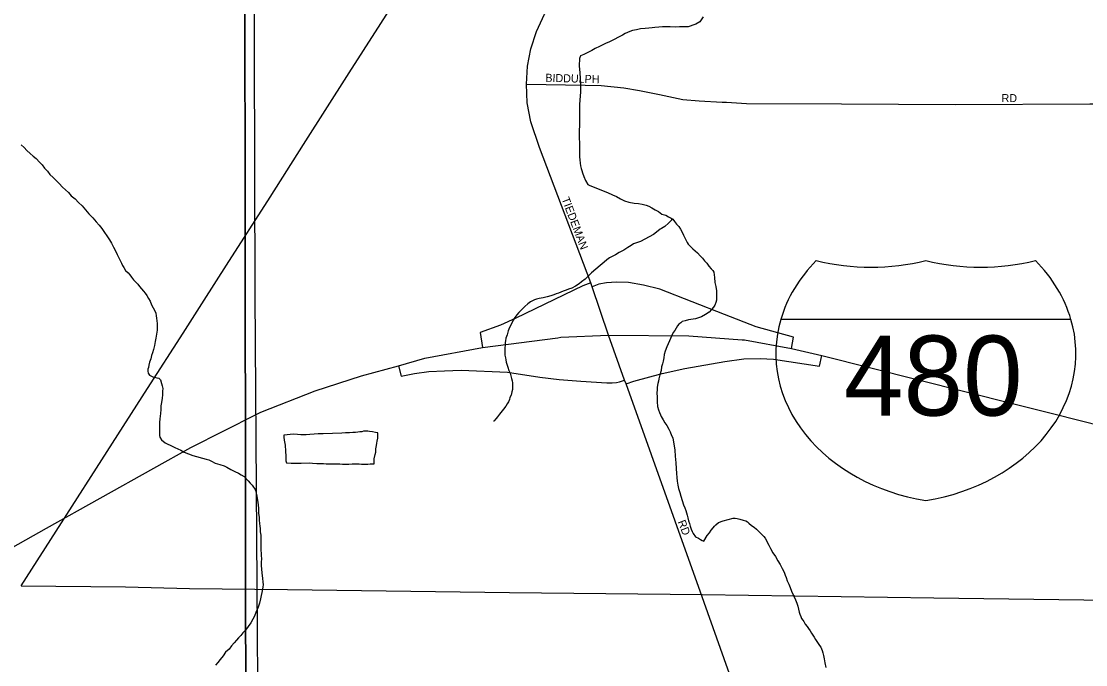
# Model space of a CAD drawing. Extents: x 2010165 to 2382125, y 1060529 to 1407316.
# Drawn here: x 2167540 to 2174190, y 1246885 to 1250908 of the extents above; entities that cross this region are included whole.
import ezdxf

# ---------------------------------------------------------------- set-up
doc = ezdxf.new("R2010")
doc.units = 0
for name, color, linetype in [('GM_X_City_Street', 7, 'Continuous'), ('GM_X_City_Street_Text', 7, 'Continuous'), ('GM_X_Corporation', 7, 'Continuous'), ('GM_X_Interchange_Ramps', 7, 'Continuous'), ('GM_X_Interstate_Location', 7, 'Continuous'), ('GM_X_Interstate_Route', 7, 'Continuous'), ('GM_X_Interstate_Shield', 7, 'Continuous'), ('GM_X_Minor_Lake', 7, 'Continuous'), ('GM_X_Minor_River', 7, 'Continuous'), ('GM_X_Rail_Line', 7, 'Continuous'), ('GM_X_Section', 7, 'Continuous')]:
    doc.layers.add(name, color=color, linetype=linetype)

msp = doc.modelspace()

# ---------------------------------------------------------------- linework, layer by layer
at = {"layer": 'GM_X_City_Street'}
for points in [[(2172010.2, 1246699), (2171783.6, 1247338.1), (2171318.1, 1248640.1), (2171309.4, 1248664.4), (2171208.6, 1248946.3), (2171106.6, 1249248.5), (2171098.3, 1249272.8), (2170777.6, 1250119.4), (2170723.7, 1250278.8), (2170700.5, 1250397), (2170696.8, 1250515.1), (2170703.1, 1250626.3), (2170723.7, 1250736.2), (2170759.6, 1250844.2), (2170808.5, 1250952.1), (2170880.4, 1251066.7), (2171422.5, 1251966.2), (2171804.6, 1252572.9), (2172546.1, 1253822), (2172692.4, 1254106.8)], [(2171946.1, 1250401.3), (2172071.3, 1250394.2), (2172664.7, 1250391.8), (2173376.7, 1250387.7), (2174216.2, 1250391.8), (2176561.5, 1250392.5), (2177456.2, 1250409.3), (2177649.6, 1250466.9), (2177797.5, 1250516.9), (2177950.1, 1250550.8), (2178086, 1250565), (2178317.9, 1250584.6)], [(2170696.8, 1250515.1), (2171063.6, 1250508.1)], [(2171063.6, 1250508.1), (2171163.4, 1250506.2), (2171305.2, 1250490.8), (2171402.5, 1250475.4), (2171526.7, 1250450.6), (2171673, 1250418.8), (2171775.2, 1250410), (2171918, 1250402.9), (2171946.1, 1250401.3)]]:
    msp.add_lwpolyline(points, dxfattribs=at)
at = {"layer": 'GM_X_Corporation'}
for points in [[(2178243.5, 1256230), (2178273.9, 1254049.9), (2178988.6, 1254041.4), (2179044, 1252487.4), (2180053, 1252484.1), (2180162.6, 1248220.7), (2178587.5, 1248189.9), (2178597.5, 1247483), (2178595.2, 1246321), (2172186.9, 1246201), (2169185, 1246165.7), (2168942.5, 1246165), (2168931.9, 1254641.4), (2170320.6, 1256015.7)], [(2168936.4, 1255849.6), (2168931.9, 1254641.4), (2168942.5, 1246165), (2166750.6, 1246155.4)]]:
    msp.add_lwpolyline(points, dxfattribs=at)
at = {"layer": 'GM_X_Interchange_Ramps'}
for points in [[(2171098.3, 1249272.8), (2171049.4, 1249254), (2170629.8, 1249050.9), (2170535, 1249006.9), (2170406.7, 1248961.5), (2170422.2, 1248868.5)], [(2172352.5, 1248861.4), (2172363.9, 1248933.5), (2172132.3, 1248996.7), (2171932.6, 1249074.6), (2171529.9, 1249233.7), (2171428.4, 1249257.4), (2171333.6, 1249274.3), (2171257.7, 1249275.9), (2171196.4, 1249273.5), (2171147.5, 1249264.2), (2171106.6, 1249248.5)], [(2171318.1, 1248640.1), (2171367.5, 1248658.2), (2171543.5, 1248705.6), (2171685.6, 1248736.1), (2171936, 1248780), (2172054.5, 1248797), (2172156, 1248800.4), (2172240.6, 1248796.1), (2172527.5, 1248751.7), (2172541, 1248818.8)], [(2169896.4, 1248754.4), (2169912.5, 1248688), (2169996.9, 1248705.6), (2170085.7, 1248717.7), (2170183.1, 1248722.5), (2170288, 1248725.9), (2170577.5, 1248714.1), (2170778.7, 1248681.9), (2170900.5, 1248668.4), (2171035.1, 1248657.8), (2171197.5, 1248647.7), (2171232.6, 1248646.5), (2171258.2, 1248648.8), (2171277.6, 1248652.8), (2171309.4, 1248664.4)]]:
    msp.add_lwpolyline(points, dxfattribs=at)
at = {"layer": 'GM_X_Interstate_Route'}
for points in [[(2169011.7, 1248451.8), (2169035.8, 1248464.1), (2169376.9, 1248596.2), (2169665.1, 1248690), (2169896.4, 1248754.4), (2170061.4, 1248800.5), (2170422.2, 1248868.5), (2170892.8, 1248929.6)], [(2170892.8, 1248929.6), (2170910.8, 1248931.9), (2171208.6, 1248946.3), (2171710.1, 1248941.4), (2172043.8, 1248916.3)], [(2172043.8, 1248916.3), (2172059.2, 1248915.2), (2172352.5, 1248861.4), (2172541, 1248818.8), (2173741.6, 1248515.6)], [(2173741.6, 1248515.6), (2173991.7, 1248452.4), (2174304.2, 1248373.4)], [(2168367.4, 1248113.2), (2168599.8, 1248243), (2169011.7, 1248451.8)], [(2165974.3, 1246946.8), (2166660.7, 1247185.1), (2167036.8, 1247371.1), (2167097.4, 1247401), (2167697.4, 1247739.1), (2168367.4, 1248113.2)]]:
    msp.add_lwpolyline(points, dxfattribs=at)
at = {"layer": 'GM_X_Interstate_Shield'}
msp.add_line((2174098, 1249044.1), (2172285, 1249044.1), dxfattribs=at)
msp.add_line((2174098, 1249044.1), (2172285, 1249044.1), dxfattribs=at)
for centre, start_param, end_param in [((2173425.8, 1248829.8), 2.47259, 2.911027), ((2172849, 1250307.9), 4.415841, 5.008937), ((2173533.9, 1250307.9), 4.415841, 5.008937), ((2172957.1, 1248829.8), 0.230566, 0.669003), ((2173425.8, 1248829.8), 2.911027, 4.511031), ((2172957.1, 1248829.8), 4.913747, 6.513751)]:
    msp.add_ellipse(centre, major_axis=(1171.9, 0), ratio=0.8, start_param=start_param, end_param=end_param, dxfattribs=at)
at = {"layer": 'GM_X_Minor_Lake'}
for points in [[(2169180.5, 1248320.5), (2169180.7, 1248308.5), (2169183.1, 1248288.4), (2169187.5, 1248268.4), (2169187.7, 1248258.4), (2169187.9, 1248248.4), (2169190.2, 1248228.4), (2169190.5, 1248212.3), (2169192.8, 1248196.3), (2169193.1, 1248184.3), (2169193.3, 1248172.2), (2169193.5, 1248160.2), (2169197.8, 1248146.2), (2169225.9, 1248144.8), (2169254, 1248145.3), (2169272, 1248145.6), (2169288.1, 1248145.9), (2169338.2, 1248146.9), (2169360.3, 1248145.3), (2169386.5, 1248143.8), (2169410.6, 1248142.3), (2169428.6, 1248142.6), (2169444.7, 1248140.9), (2169460.8, 1248141.2), (2169478.8, 1248141.6), (2169490.9, 1248141.8), (2169502.9, 1248140), (2169515, 1248140.2), (2169531, 1248140.6), (2169547.1, 1248138.8), (2169567.2, 1248139.2), (2169587.2, 1248139.6), (2169607.3, 1248140), (2169619.3, 1248140.2), (2169633.4, 1248140.5), (2169651.4, 1248140.8), (2169665.5, 1248139.1), (2169675.5, 1248139.3), (2169689.6, 1248139.6), (2169705.7, 1248137.9), (2169719.7, 1248140.1), (2169733.7, 1248140.4), (2169743.7, 1248140.6), (2169745.2, 1248172.8), (2169750.7, 1248198.9), (2169754.4, 1248213.1), (2169756, 1248235.2), (2169759.7, 1248255.3), (2169761.4, 1248269.4), (2169763.2, 1248283.5), (2169766.8, 1248301.6), (2169766.6, 1248311.6), (2169768.5, 1248321.7), (2169768.2, 1248333.7), (2169752.1, 1248337.4), (2169734, 1248341.1), (2169715.9, 1248342.8), (2169705.8, 1248344.6), (2169693.8, 1248344.4), (2169677.7, 1248344.1), (2169667.8, 1248341.9), (2169655.7, 1248341.6), (2169643.7, 1248339.4), (2169627.7, 1248337.1), (2169611.7, 1248336.8), (2169589.6, 1248334.3), (2169565.6, 1248333.9), (2169543.5, 1248331.5), (2169426.2, 1248329.2)], [(2169426.2, 1248329.2), (2169419.1, 1248329.1), (2169395.1, 1248328.6), (2169369, 1248326.1), (2169343, 1248323.6), (2169318.9, 1248323.1), (2169304.9, 1248322.9), (2169286.8, 1248322.5), (2169264.7, 1248324.1), (2169240.6, 1248325.7), (2169240.6, 1248325.7), (2169180.5, 1248320.5)]]:
    msp.add_lwpolyline(points, dxfattribs=at)
at = {"layer": 'GM_X_Minor_River'}
for points in [[(2171800.9, 1250935.5), (2171779.4, 1250905), (2171753.6, 1250890.5), (2171735.6, 1250884.1), (2171719.7, 1250877.8), (2171705.7, 1250873.5), (2171685.7, 1250873.1), (2171651.6, 1250872.5), (2171625.5, 1250872), (2171593.3, 1250873.4), (2171567.3, 1250872.9), (2171545.2, 1250872.4), (2171523.1, 1250872), (2171499.1, 1250869.6), (2171481.1, 1250867.2), (2171461, 1250864.8), (2171437, 1250862.3), (2171409, 1250859.8), (2171383, 1250855.3), (2171359, 1250850.8), (2171341, 1250844.5), (2171327.1, 1250838.2), (2171313.2, 1250831.9), (2171295.3, 1250821.5), (2171271.4, 1250809), (2171243.6, 1250794.4), (2171215.8, 1250779.8), (2171189.9, 1250769.3), (2171170, 1250758.9), (2171152.1, 1250750.5), (2171126.3, 1250738), (2171104.4, 1250725.5), (2171080.6, 1250713), (2171054.7, 1250700.5), (2171034.8, 1250692.1), (2171027.1, 1250675.9), (2171025.9, 1250629.7), (2171028.8, 1250585.6), (2171031.4, 1250549.5), (2171034.1, 1250515.4), (2171034.5, 1250491.4), (2171033, 1250465.3), (2171031.5, 1250441.1), (2171029.9, 1250415), (2171028.5, 1250386.9), (2171027.1, 1250352.8), (2171027.9, 1250310.6), (2171026.8, 1250262.4), (2171025.6, 1250218.3), (2171026.3, 1250180.1), (2171026.9, 1250146), (2171027.5, 1250115.9), (2171027.9, 1250095.9), (2171028.1, 1250081.8), (2171028.5, 1250059.8), (2171028.9, 1250041.7), (2171031.2, 1250021.7), (2171033.6, 1250003.7), (2171037.9, 1249987.7), (2171042.1, 1249975.7), (2171046.4, 1249959.7), (2171054.9, 1249937.8), (2171065.4, 1249911.9), (2171079.9, 1249888.1)], [(2167539.3, 1250135.5), (2167557.7, 1250117.8), (2167574.1, 1250100.1), (2167594.5, 1250080.4), (2167614.9, 1250064.7), (2167633.2, 1250049), (2167653.7, 1250027.3), (2167670.1, 1250009.6), (2167684.5, 1249989.8), (2167702.9, 1249970.1), (2167719.3, 1249950.3), (2167739.8, 1249930.6), (2167758.2, 1249912.9), (2167776.6, 1249893.2), (2167797.1, 1249871.5), (2167815.4, 1249853.8), (2167835.8, 1249838.2), (2167852.3, 1249816.4), (2167876.7, 1249796.8), (2167897.2, 1249775.1), (2167919.7, 1249753.4), (2167942.2, 1249729.8), (2167962.7, 1249704.1), (2167987.3, 1249678.5), (2168007.8, 1249654.8), (2168026.3, 1249633.1), (2168042.7, 1249611.3), (2168092.2, 1249542), (2168104.6, 1249520.2), (2168117.1, 1249496.3), (2168129.6, 1249472.5), (2168140, 1249450.6), (2168148.4, 1249432.7), (2168154.6, 1249420.8), (2168158.9, 1249408.8), (2168165.1, 1249394.9), (2168173.4, 1249381), (2168181.7, 1249369.1), (2168192.1, 1249349.2), (2168208.4, 1249335.5), (2168218.7, 1249321.6), (2168229, 1249307.8), (2168241.3, 1249292), (2168255.6, 1249276.2), (2168267.9, 1249264.4), (2168278.2, 1249250.5), (2168290.5, 1249234.7), (2168302.8, 1249220.9), (2168313.1, 1249207.1), (2168323.4, 1249193.2), (2168335.8, 1249175.4), (2168346.2, 1249157.5), (2168354.6, 1249135.6), (2168365, 1249115.7), (2168373.4, 1249097.8), (2168379.7, 1249081.9), (2168382, 1249065.9), (2168384.2, 1249051.9), (2168386.5, 1249035.8), (2168388.9, 1249017.8), (2168389.2, 1249001.8), (2168389.7, 1248975.7), (2168384.1, 1248951.5), (2168380.5, 1248927.4), (2168376.9, 1248905.2), (2168371.4, 1248881), (2168365.8, 1248854.8), (2168360.2, 1248834.7), (2168354.5, 1248818.5), (2168348.8, 1248798.3), (2168341.2, 1248776.1), (2168337.5, 1248757.9), (2168333.8, 1248743.8), (2168330, 1248731.7), (2168330.2, 1248719.7), (2168332.5, 1248707.7)], [(2171079.9, 1249888.1), (2171092.1, 1249880.3), (2171203.3, 1249836.3), (2171233.6, 1249822.8), (2171257.9, 1249811.3), (2171284.3, 1249797.7), (2171308.5, 1249786.1), (2171336.8, 1249776.6), (2171369, 1249771.2), (2171395.2, 1249767.7), (2171419.3, 1249764.2), (2171443.5, 1249758.6), (2171459.7, 1249750.9), (2171480, 1249741.2), (2171500.3, 1249729.6), (2171520.5, 1249717.9), (2171542.9, 1249702.3), (2171567.1, 1249694.8), (2171583.4, 1249685), (2171599.6, 1249677.3), (2171609.7, 1249671.5), (2171622, 1249655.6), (2171634.4, 1249639.8), (2171648.7, 1249624.1), (2171659, 1249608.2), (2171669.4, 1249590.3), (2171677.8, 1249570.4), (2171688.2, 1249550.6), (2171694.5, 1249536.6), (2171700.7, 1249524.7), (2171706.9, 1249514.8), (2171723.3, 1249497), (2171735.6, 1249485.2), (2171749.8, 1249473.5), (2171764.1, 1249459.7), (2171780.5, 1249441.9), (2171796.9, 1249426.2), (2171809.2, 1249410.4), (2171823.6, 1249394.6), (2171835.9, 1249376.8), (2171850.3, 1249361), (2171860.5, 1249349.1), (2171866.7, 1249339.2), (2171871.4, 1249305.2), (2171873.9, 1249275.1), (2171878.4, 1249249.1), (2171882.9, 1249223.1), (2171884, 1249164.9), (2171878.3, 1249148.8), (2171872.6, 1249132.6), (2171864.8, 1249120.4), (2171853, 1249106.1), (2171837.3, 1249089.8), (2171815.4, 1249075.3), (2171789.6, 1249060.8), (2171751.7, 1249048), (2171707.7, 1249041.1), (2171687.8, 1249034.7), (2171669.8, 1249030.4), (2171659.9, 1249022.2), (2171648, 1249013.9), (2171640.2, 1249003.7), (2171632.4, 1248989.5), (2171622.6, 1248975.3), (2171612.9, 1248961.1), (2171603.3, 1248938.8), (2171589.7, 1248910.4), (2171572.4, 1248872), (2171562.8, 1248845.7), (2171557.2, 1248823.5), (2171553.6, 1248803.4), (2171550, 1248783.2), (2171546.3, 1248765.1), (2171540.6, 1248746.9), (2171537, 1248724.8), (2171529.5, 1248696.6), (2171523.9, 1248672.4), (2171520.2, 1248658.2), (2171516.4, 1248644.1), (2171514.6, 1248632.1), (2171512.9, 1248618), (2171513.2, 1248603.9), (2171511.5, 1248583.8), (2171512, 1248557.7), (2171512.6, 1248527.6), (2171515.1, 1248499.6), (2171521.5, 1248477.6), (2171527.8, 1248461.7), (2171534.1, 1248447.8), (2171538.4, 1248435.8), (2171550.8, 1248416), (2171561.1, 1248398.1), (2171573.5, 1248380.3), (2171585.9, 1248358.5), (2171594.3, 1248340.6), (2171602.7, 1248318.6), (2171611.1, 1248302.8), (2171622.5, 1248226.7), (2171625.2, 1248188.6), (2171630, 1248146.6), (2171630.7, 1248112.5)], [(2171603.7, 1249674.9), (2171601.7, 1249671.3), (2171601.8, 1249665.3), (2171584.1, 1249644.9), (2171560.4, 1249624.4), (2171540.6, 1249611.9), (2171530.6, 1249607.8), (2171508.9, 1249589.3), (2171489.1, 1249574.8), (2171463.3, 1249560.3), (2171435.4, 1249545.7), (2171409.6, 1249531.2), (2171383.7, 1249522.6), (2171365.7, 1249516.3), (2171349.9, 1249505.9), (2171330.1, 1249493.5), (2171304.3, 1249477), (2171276.4, 1249462.4), (2171252.6, 1249447.9), (2171230.8, 1249437.4), (2171214.9, 1249429.1), (2171199, 1249416.8), (2171181.2, 1249402.4), (2171157.5, 1249381.8), (2171102.2, 1249334.6), (2171084.5, 1249316.2), (2171062.8, 1249295.8), (2171041, 1249279.3), (2171025.2, 1249266.9), (2171003.4, 1249252.5), (2170979.6, 1249240), (2170959.6, 1249233.6), (2170943.7, 1249227.2), (2170925.7, 1249220.9), (2170911.8, 1249214.6), (2170895.9, 1249208.3), (2170881.9, 1249204), (2170868, 1249197.7), (2170848, 1249191.3), (2170826.1, 1249184.8), (2170800.1, 1249178.3), (2170776.1, 1249173.9), (2170758.1, 1249169.5), (2170746.2, 1249165.3), (2170722.3, 1249152.8), (2170704.5, 1249140.4), (2170686.7, 1249124), (2170667, 1249105.5), (2170649.3, 1249087.1), (2170635.5, 1249072.8), (2170623.8, 1249056.6), (2170614.1, 1249038.3), (2170602.4, 1249016), (2170590.8, 1248993.7), (2170581.2, 1248971.4), (2170575.6, 1248947.3), (2170568, 1248927), (2170564.2, 1248910.9), (2170562.5, 1248898.8), (2170562.7, 1248884.8), (2170561.1, 1248864.7), (2170561.5, 1248840.6), (2170561.9, 1248820.6), (2170564.2, 1248804.5), (2170566.5, 1248790.5), (2170568.8, 1248776.5), (2170573, 1248764.6), (2170579.4, 1248744.6), (2170585.8, 1248724.7), (2170594.1, 1248706.8), (2170598.4, 1248690.8), (2170602.8, 1248674.8), (2170607.1, 1248658.8), (2170609.3, 1248646.9), (2170608.1, 1248604.7), (2170604.3, 1248590.6), (2170600.7, 1248570.4), (2170592.9, 1248556.2), (2170589.2, 1248542.1), (2170583.4, 1248527.9), (2170575.6, 1248515.8), (2170567.8, 1248501.6), (2170552.1, 1248483.2), (2170536.5, 1248462.8), (2170528.7, 1248450.6), (2170514.9, 1248434.3), (2170507.1, 1248424.1), (2170493.3, 1248407.8), (2170489.3, 1248407.7)], [(2168332.5, 1248707.7), (2168340.7, 1248695.8), (2168361, 1248684.1), (2168373.1, 1248682.4), (2168387.2, 1248678.6), (2168399.2, 1248676.8), (2168409.5, 1248667), (2168415.9, 1248643.1), (2168420.2, 1248629.1), (2168424.5, 1248611.1), (2168422.8, 1248595), (2168423.3, 1248572.9), (2168419.6, 1248550.8), (2168416.1, 1248524.6), (2168412.5, 1248502.5), (2168410.9, 1248480.4), (2168409.4, 1248456.3), (2168406, 1248422.1), (2168404.4, 1248400), (2168402.7, 1248383.9), (2168403, 1248365.8), (2168403.4, 1248345.8), (2168403.7, 1248327.7), (2168403.9, 1248317.7), (2168406.1, 1248307.7), (2168416.4, 1248291.8), (2168438.9, 1248272.2), (2168455.1, 1248264.5), (2168469.3, 1248256.7), (2168483.4, 1248251), (2168499.6, 1248243.3), (2168517.8, 1248235.6), (2168536.1, 1248225.9), (2168558.4, 1248214.3), (2168584.7, 1248202.7), (2168610.9, 1248193.2), (2168695.6, 1248170.7), (2168711.8, 1248165), (2168728, 1248157.3), (2168752.3, 1248145.7), (2168780.6, 1248136.2), (2168806.8, 1248128.7), (2168825, 1248119), (2168849.4, 1248105.4), (2168873.7, 1248091.9), (2168898, 1248082.3), (2168914.2, 1248072.6), (2168932.5, 1248060.9), (2168942.7, 1248049), (2168957, 1248035.2), (2168969.4, 1248019.4), (2168981.6, 1248007.6), (2168989.9, 1247995.7), (2168996.1, 1247985.8), (2169002.3, 1247975.9), (2169006.6, 1247957.9), (2169011, 1247939.9), (2169013.3, 1247923.9), (2169017.7, 1247901.9), (2169020.1, 1247881.9), (2169022.4, 1247863.9), (2169022.8, 1247845.8), (2169023, 1247829.8), (2169025.5, 1247807.8), (2169025.8, 1247787.7), (2169028.2, 1247767.7), (2169030.5, 1247751.7), (2169032.8, 1247735.7), (2169033.2, 1247715.6), (2169035.6, 1247695.6), (2169036.1, 1247669.5), (2169036.5, 1247645.4), (2169037, 1247621.3), (2169037.4, 1247599.3), (2169037.7, 1247581.2), (2169038, 1247567.2), (2169040.3, 1247547.1), (2169038.7, 1247525.1), (2169039.1, 1247505), (2169041.5, 1247483), (2169042, 1247458.9), (2169046.7, 1247422.8), (2169049, 1247402.8), (2169051.4, 1247384.8), (2169049.6, 1247372.7), (2169047.9, 1247356.6), (2169035, 1247296.2), (2169027.4, 1247270), (2169019.9, 1247243.7), (2169012.2, 1247225.5), (2169006.4, 1247211.3), (2168996.8, 1247189.1), (2168987.2, 1247168.8), (2168973.5, 1247146.5), (2168957.9, 1247124.1), (2168940.2, 1247101.7), (2168924.5, 1247083.3), (2168910.8, 1247067), (2168897, 1247052.7), (2168885.2, 1247038.4), (2168869.5, 1247022.1)], [(2171630.7, 1248112.5), (2171633.3, 1248080.4), (2171635.7, 1248054.4), (2171638.2, 1248032.3), (2171642.6, 1248008.3), (2171647, 1247986.3), (2171653.5, 1247962.4), (2171660, 1247938.4), (2171668.5, 1247910.5), (2171677, 1247884.6), (2171685.4, 1247866.6), (2171691.7, 1247848.7), (2171696, 1247834.8), (2171700.3, 1247820.8), (2171704.6, 1247802.8), (2171709, 1247784.8), (2171715.3, 1247766.9), (2171719.6, 1247750.9), (2171726, 1247733), (2171732.3, 1247717), (2171738.6, 1247705.1), (2171753, 1247685.3), (2171771.2, 1247675.6), (2171783.4, 1247667.8), (2171793.5, 1247662), (2171803.6, 1247658.2), (2171825.1, 1247692.7), (2171838.8, 1247709), (2171850.6, 1247725.3), (2171862.3, 1247741.6), (2171870.1, 1247751.8), (2171880, 1247760), (2171895.8, 1247774.3), (2171925.7, 1247785), (2171987.6, 1247800.2), (2171999.7, 1247800.4), (2172011.7, 1247798.6), (2172029.9, 1247795), (2172050.1, 1247789.3), (2172066.2, 1247783.6), (2172076.4, 1247777.8), (2172086.5, 1247770), (2172102.8, 1247756.2), (2172119.1, 1247744.5), (2172133.4, 1247732.7), (2172147.7, 1247716.9), (2172164.1, 1247701.2), (2172178.4, 1247687.4), (2172186.6, 1247675.6), (2172194.9, 1247661.7), (2172201.2, 1247647.7), (2172209.5, 1247631.8), (2172219.9, 1247612), (2172234.5, 1247584.1), (2172253, 1247560.4), (2172267.5, 1247534.6), (2172282, 1247510.8), (2172294.5, 1247486.9), (2172307, 1247463.1), (2172313.3, 1247445.2), (2172319.6, 1247429.2), (2172326, 1247409.3), (2172334.4, 1247387.4), (2172342.8, 1247367.5), (2172351.3, 1247345.6), (2172365.9, 1247313.7), (2172376.4, 1247289.8), (2172384.8, 1247269.9), (2172391.2, 1247250), (2172395.5, 1247232), (2172399.9, 1247214), (2172404.1, 1247200.1), (2172410.4, 1247186.1), (2172414.7, 1247174.2), (2172422.9, 1247164.3), (2172429.1, 1247154.4), (2172437.4, 1247138.5), (2172449.7, 1247124.7), (2172458, 1247110.8), (2172468.3, 1247096.9), (2172476.6, 1247083), (2172484.8, 1247069.1), (2172493.1, 1247057.2), (2172501.4, 1247043.4), (2172526.2, 1247005.7), (2172534.4, 1246993.8), (2172542.8, 1246973.9), (2172547.1, 1246959.9), (2172551.4, 1246942), (2172555.8, 1246922), (2172560.3, 1246896), (2172566.8, 1246868)], [(2168869.5, 1247022.1), (2168853.8, 1247003.7), (2168838.1, 1246981.3), (2168816.4, 1246962.9), (2168800.7, 1246940.5), (2168783.1, 1246918.1), (2168767.4, 1246897.7), (2168753.7, 1246881.4)]]:
    msp.add_lwpolyline(points, dxfattribs=at)
at = {"layer": 'GM_X_Rail_Line'}
for points in [[(2167540, 1247377.8), (2168328, 1248611.4), (2168551.3, 1248958.5), (2168682.7, 1249164.6), (2168821.2, 1249382.8), (2169094.3, 1249807.8), (2169302.3, 1250137.7), (2169588.8, 1250585), (2170163, 1251484.6)], [(2167540, 1247377.8), (2168190.2, 1247371.8), (2168591.8, 1247360.9), (2169203.1, 1247355), (2170589.8, 1247336.8), (2171793.4, 1247323.1), (2173242, 1247302.9), (2174335.4, 1247287.9), (2176490.4, 1247261.2), (2178610.2, 1247230.6), (2179209.1, 1247223.4), (2179881.6, 1247215.6), (2182089.3, 1247186.2), (2184246.9, 1247156.9), (2185498.7, 1247133.5), (2186447.5, 1247126.9), (2188204.4, 1247104.8)]]:
    msp.add_lwpolyline(points, dxfattribs=at)
at = {"layer": 'GM_X_Section'}
msp.add_lwpolyline([(2165045.2, 1251526.2), (2168993.1, 1251524.5), (2168999.8, 1249196.9), (2169019.3, 1246178.7), (2165055.4, 1246148.6)], close=True, dxfattribs=at)

# ---------------------------------------------------------------- texts
at = {"layer": 'GM_X_City_Street_Text'}
for s, rotation, p in [('BIDDULPH', 358.36431, (2170813.7, 1250530.2)), ('RD', 0.00001, (2173664.6, 1250402.5)), ('TIEDEMAN', 290.64487, (2170914.5, 1249798)), ('RD', 291.24876, (2171640.4, 1247778.5))]:
    msp.add_text(s, height=50, rotation=rotation, dxfattribs=at).set_placement(p)
at = {"layer": 'GM_X_Interstate_Location'}
for s in ['-', '.', ',']:
    msp.add_text(s, height=1, dxfattribs=at).set_placement((2173191.3, 1248692))
msp.add_text('480', height=1, rotation=0.00001, dxfattribs=at).set_placement((2172885.8, 1248485))
at = {"layer": 'GM_X_Interstate_Shield'}
msp.add_text('480', height=500, dxfattribs=at).set_placement((2172680.2, 1248442.5))

doc.saveas('drawing.dxf')
